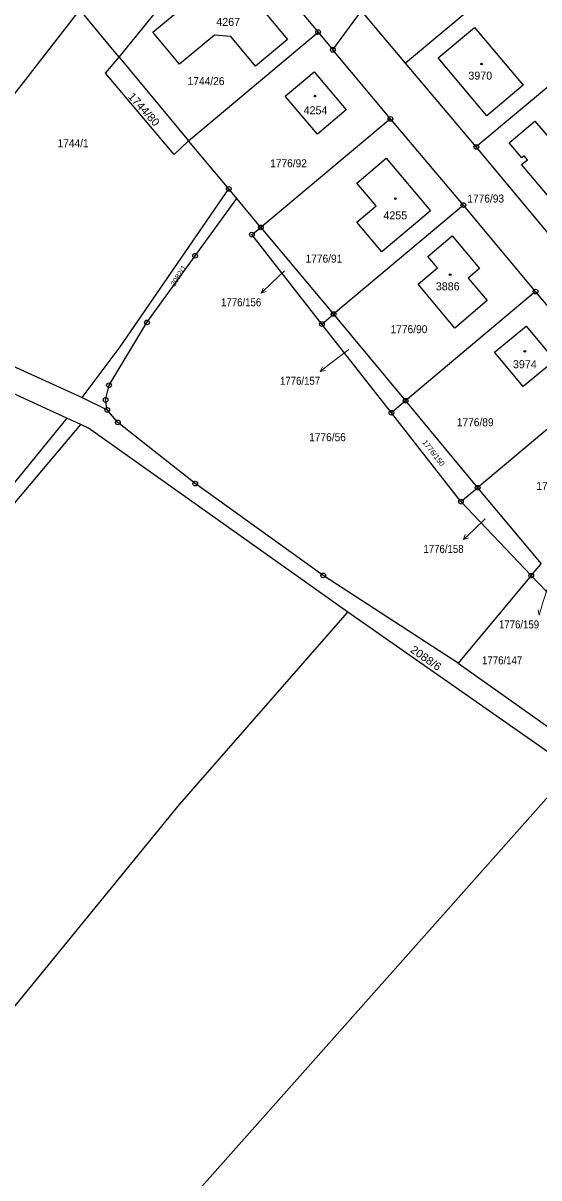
# Model space of a CAD drawing. Extents: x -679733 to -673243, y -1075091 to -1066557.
# Drawn here: x -677014 to -676904.4, y -1072751.9 to -1072506.6 of the extents above; entities that cross this region are included whole.
import ezdxf
from ezdxf.enums import TextEntityAlignment as Align

# ---------------------------------------------------------------- set-up
doc = ezdxf.new("R2010")
doc.units = 0
doc.header["$LTSCALE"] = 0.68
for name, color, linetype, lineweight in [('1', 7, 'Continuous', 25), ('5', 7, 'Continuous', 25), ('7', 7, 'Continuous', 13), ('8', 7, 'Continuous', 25)]:
    doc.layers.add(name, color=color, linetype=linetype, lineweight=lineweight)
doc.layers.add('2', color=7, linetype='Continuous')

msp = doc.modelspace()

# ---------------------------------------------------------------- linework, layer by layer
at = {"layer": '1'}
for p, q in [((-676903.54, -1072490.7), (-676932.73, -1072515.13)), ((-676978.83, -1072531.58), (-676951.31, -1072508.5)), ((-676951.31, -1072508.5), (-676948.16, -1072512.28)), ((-676888.56, -1072508.51), (-676917.69, -1072532.9)), ((-676993.55, -1072513.87), (-676978.83, -1072531.58)), ((-676970.29, -1072541.82), (-676978.83, -1072531.58)), ((-676968.55, -1072543.9), (-676970.29, -1072541.82)), ((-676963.45, -1072550.02), (-676968.55, -1072543.9)), ((-676920.45, -1072545.27), (-676948.01, -1072568.43)), ((-676905.1, -1072563.63), (-676920.45, -1072545.27)), ((-676889.67, -1072582.03), (-676905.1, -1072563.63)), ((-676950.51, -1072570.53), (-676948.01, -1072568.43)), ((-677001.46, -1072586.15), (-676996.12, -1072588.79)), ((-676920.96, -1072608.27), (-676917.41, -1072605.32)), ((-676906.02, -1072623.98), (-676920.96, -1072608.27)), ((-676906.02, -1072623.98), (-676903.92, -1072621.47))]:
    msp.add_line(p, q, dxfattribs=at)
for points in [[(-676993.55, -1072513.87), (-676972.87, -1072488.34), (-676968.19, -1072488.36), (-676951.31, -1072508.5)], [(-676948.16, -1072512.28), (-676942.11, -1072504), (-676947.74, -1072497.31)], [(-676993.55, -1072513.87), (-677000.06, -1072506), (-677001.95, -1072503.72), (-677049.16, -1072564.49), (-677001.46, -1072586.15)], [(-676917.69, -1072532.9), (-676932.73, -1072515.13), (-676942.11, -1072504)], [(-676920.45, -1072545.27), (-676935.94, -1072526.95), (-676948.16, -1072512.28)], [(-676978.83, -1072531.58), (-676981.91, -1072534.5), (-676996.51, -1072517.23), (-676993.55, -1072513.87)], [(-676935.94, -1072526.95), (-676963.45, -1072550.02), (-676948.01, -1072568.43)], [(-676873.78, -1072585.43), (-676887.79, -1072568.76), (-676903.14, -1072550.36), (-676917.69, -1072532.9)], [(-677001.46, -1072586.15), (-676993.39, -1072575.36), (-676970.29, -1072541.82)], [(-676996.12, -1072588.79), (-676996.46, -1072586.67), (-676995.73, -1072583.55), (-676987.66, -1072570.19), (-676977.45, -1072556.03), (-676968.55, -1072543.9)], [(-676920.96, -1072608.27), (-676935.74, -1072589.39), (-676950.51, -1072570.53), (-676965.38, -1072551.53), (-676963.45, -1072550.02)], [(-677004.68, -1072590.55), (-677019.84, -1072583.59), (-677052.27, -1072568.5), (-677066.53, -1072561.86)], [(-676905.1, -1072563.63), (-676932.72, -1072586.85), (-676917.41, -1072605.32)], [(-676948.01, -1072568.43), (-676932.72, -1072586.85), (-676935.74, -1072589.39)], [(-676880.3, -1072593.22), (-676889.67, -1072582.03), (-676917.41, -1072605.32), (-676903.92, -1072621.47)], [(-676921.55, -1072642.56), (-676950.23, -1072623.95), (-676977.42, -1072604.43), (-676993.84, -1072591.45), (-676996.12, -1072588.79)], [(-677186.58, -1072875.08), (-677134.32, -1072781.71), (-677111.61, -1072744.57), (-677046.4, -1072650.91), (-677015.67, -1072608.48), (-677001.71, -1072591.91), (-677004.68, -1072590.55), (-677017.97, -1072606.91)], [(-676944.99, -1072631.78), (-677000.12, -1072592.64), (-677001.71, -1072591.91)], [(-676899.49, -1072626.77), (-676901.31, -1072628.94), (-676906.02, -1072623.98), (-676921.55, -1072642.56), (-676893.86, -1072662.18)], [(-677144.26, -1072903.09), (-677089.9, -1072815.17), (-677042.74, -1072748.49), (-676980.72, -1072672.6), (-676944.99, -1072631.78)], [(-677097.82, -1072927.19), (-677075, -1072883.37), (-677041.21, -1072831.41), (-677003.98, -1072783.4), (-676995.72, -1072775.93), (-676897.25, -1072665.11), (-676944.99, -1072631.78)]]:
    msp.add_lwpolyline(points, dxfattribs=at)
for points in [[(-676963.42, -1072502.11), (-676963.53, -1072503.25), (-676957.82, -1072510.06), (-676964.6, -1072515.73), (-676969.84, -1072509.45), (-676973.34, -1072509.15), (-676980.75, -1072515.32), (-676986.4, -1072508.54), (-676976.51, -1072500.25), (-676973.06, -1072500.55), (-676971.09, -1072498.94), (-676966.87, -1072499.3), (-676965.73, -1072500.58), (-676964.63, -1072500.65)], [(-676918.07, -1072507.53), (-676907.76, -1072519.8), (-676915.45, -1072526.28), (-676925.8, -1072514)], [(-676952.11, -1072516.96), (-676945.33, -1072525.06), (-676951.46, -1072530.23), (-676958.29, -1072522.13)], [(-676901.84, -1072531.42), (-676901.07, -1072530.77), (-676894.81, -1072538.15), (-676901.79, -1072544.05), (-676908.07, -1072536.66), (-676906.84, -1072535.62), (-676907.53, -1072534.79), (-676908.03, -1072535.2), (-676910.69, -1072532.06), (-676905.23, -1072527.43)], [(-676938.98, -1072545.45), (-676943.09, -1072540.58), (-676936.83, -1072535.27), (-676927.41, -1072546.47), (-676937.76, -1072555.2), (-676943.06, -1072548.9)], [(-676925.92, -1072558.58), (-676928.02, -1072556.18), (-676922.83, -1072551.77), (-676917, -1072558.74), (-676919.43, -1072560.8), (-676915.4, -1072565.55), (-676922.29, -1072571.38), (-676930.08, -1072562.08)], [(-676913.81, -1072576.52), (-676907.1, -1072570.96), (-676901.04, -1072578.28), (-676907.76, -1072583.84)]]:
    msp.add_lwpolyline(points, close=True, dxfattribs=at)
at = {"layer": '5'}
for centre in [(-676916.5768, -1072515.2992), (-676951.9568, -1072522.1092), (-676934.9068, -1072543.8892), (-676923.2368, -1072560.0492), (-676907.3968, -1072576.3392)]:
    msp.add_circle(centre, 0.175, dxfattribs=at)
at = {"layer": '7'}
for p, q in [((-676963.379, -1072563.945), (-676962.31, -1072563.609)), ((-676950.865, -1072580.628), (-676949.767, -1072580.406)), ((-676920.425, -1072616.307), (-676919.351, -1072615.99))]:
    msp.add_line(p, q, dxfattribs=at)
for points in [[(-676958.47, -1072559.23), (-676961.22, -1072561.86), (-676963.379, -1072563.945), (-676963.006, -1072562.889)], [(-676944.78, -1072575.91), (-676948.5, -1072578.78), (-676950.865, -1072580.628), (-676950.384, -1072579.616)], [(-676915.8, -1072611.95), (-676918.23, -1072614.26), (-676920.425, -1072616.307), (-676920.034, -1072615.257)], [(-676902.53, -1072626.44), (-676903.47, -1072629.5), (-676904.347, -1072632.37), (-676904.533, -1072631.266)]]:
    msp.add_lwpolyline(points, dxfattribs=at)
at = {"layer": '8'}
for centre, radius in [((-676951.31, -1072508.4999), 0.5), ((-676951.31, -1072508.4999), 0.0303), ((-676948.16, -1072512.2799), 0.5), ((-676948.16, -1072512.2799), 0.0303), ((-676935.94, -1072526.9499), 0.5), ((-676935.94, -1072526.9499), 0.0303), ((-676917.69, -1072532.8999), 0.5), ((-676917.69, -1072532.8999), 0.0303), ((-676970.29, -1072541.8199), 0.5), ((-676970.29, -1072541.8199), 0.0303), ((-676920.45, -1072545.2699), 0.5), ((-676920.45, -1072545.2699), 0.0303), ((-676963.45, -1072550.0199), 0.5), ((-676963.45, -1072550.0199), 0.0303), ((-676965.38, -1072551.5299), 0.5), ((-676965.38, -1072551.5299), 0.0303), ((-676977.45, -1072556.0299), 0.5), ((-676977.45, -1072556.0299), 0.0303), ((-676905.1, -1072563.6299), 0.5), ((-676905.1, -1072563.6299), 0.0303), ((-676987.66, -1072570.1899), 0.5), ((-676987.66, -1072570.1899), 0.0303), ((-676950.51, -1072570.5299), 0.5), ((-676948.01, -1072568.4299), 0.5), ((-676948.01, -1072568.4299), 0.0303), ((-676950.51, -1072570.5299), 0.0303), ((-676995.73, -1072583.5499), 0.5), ((-676995.73, -1072583.5499), 0.0303), ((-676996.46, -1072586.6699), 0.5), ((-676996.46, -1072586.6699), 0.0303), ((-676932.72, -1072586.8499), 0.5), ((-676932.72, -1072586.8499), 0.0303), ((-676996.12, -1072588.7899), 0.5), ((-676996.12, -1072588.7899), 0.0303), ((-676935.74, -1072589.3899), 0.5), ((-676935.74, -1072589.3899), 0.0303), ((-676993.84, -1072591.4499), 0.5), ((-676993.84, -1072591.4499), 0.0303), ((-676977.42, -1072604.4299), 0.5), ((-676977.42, -1072604.4299), 0.0303), ((-676917.41, -1072605.3199), 0.5), ((-676917.41, -1072605.3199), 0.0303), ((-676920.96, -1072608.2699), 0.5), ((-676920.96, -1072608.2699), 0.0303), ((-676950.23, -1072623.9499), 0.5), ((-676950.23, -1072623.9499), 0.0303), ((-676906.02, -1072623.9799), 0.5), ((-676906.02, -1072623.9799), 0.0303)]:
    msp.add_circle(centre, radius, dxfattribs=at)

# ---------------------------------------------------------------- texts
at = {"layer": '2'}
for s, p in [('4267', (-676970.41, -1072507.2)), ('4254', (-676951.86, -1072525.97)), ('4255', (-676934.9, -1072548.29))]:
    msp.add_text(s, height=1.7, dxfattribs=at).set_placement(p, align=Align.CENTER)
at = {"layer": '2', "width": 0.95}
msp.add_text('1744/26', height=1.7, dxfattribs=at).set_placement((-676975.11, -1072519.769), align=Align.CENTER)
at = {"layer": '2'}
for s, p in [('3970', (-676919.38, -1072518.61)), ('3886', (-676926.3, -1072563.38)), ('3974', (-676909.91, -1072579.92))]:
    msp.add_text(s, height=1.7, dxfattribs=at).set_placement(p)
at = {"layer": '2', "width": 1.05}
msp.add_text('1744/80', height=1.7, rotation=312, dxfattribs=at).set_placement((-676988.9296, -1072525.4872), align=Align.CENTER)
at = {"layer": '2'}
for s, width, p in [('1744/1', 0.95, (-677006.66, -1072532.97)), ('1776/92', 0.95, (-676961.49, -1072537.229)), ('1776/93', 0.95, (-676919.6, -1072544.72)), ('1776/91', 0.95, (-676953.97, -1072557.489)), ('1776/90', 0.95, (-676935.9, -1072572.479)), ('1776/89', 0.95, (-676921.83, -1072592.249)), ('1776/56', 0.95, (-676953.21, -1072595.42)), ('1776/88', 0.95, (-676904.94, -1072605.779)), ('1776/147', 0.9, (-676916.47, -1072642.83))]:
    msp.add_text(s, height=1.7, dxfattribs=dict(at, width=width)).set_placement(p)
at = {"layer": '2', "width": 1.05}
for s, height, rotation, p in [('2082/1', 1.14, 58, (-676981.786, -1072562.642)), ('2088/6', 1.7, 325, (-676931.857, -1072640.106))]:
    msp.add_text(s, height=height, rotation=rotation, dxfattribs=at).set_placement(p)
at = {"layer": '2', "width": 0.9}
for s, p in [('1776/156', (-676963.389, -1072566.763)), ('1776/157', (-676950.869, -1072583.443)), ('1776/158', (-676920.399, -1072619.163)), ('1776/159', (-676904.349, -1072635.203))]:
    msp.add_text(s, height=1.7, dxfattribs=at).set_placement(p, align=Align.RIGHT)
at = {"layer": '2'}
msp.add_text('1776/150', height=1.139, rotation=308, dxfattribs=at).set_placement((-676927.2055, -1072598.2844), align=Align.CENTER)

doc.saveas('drawing.dxf')
